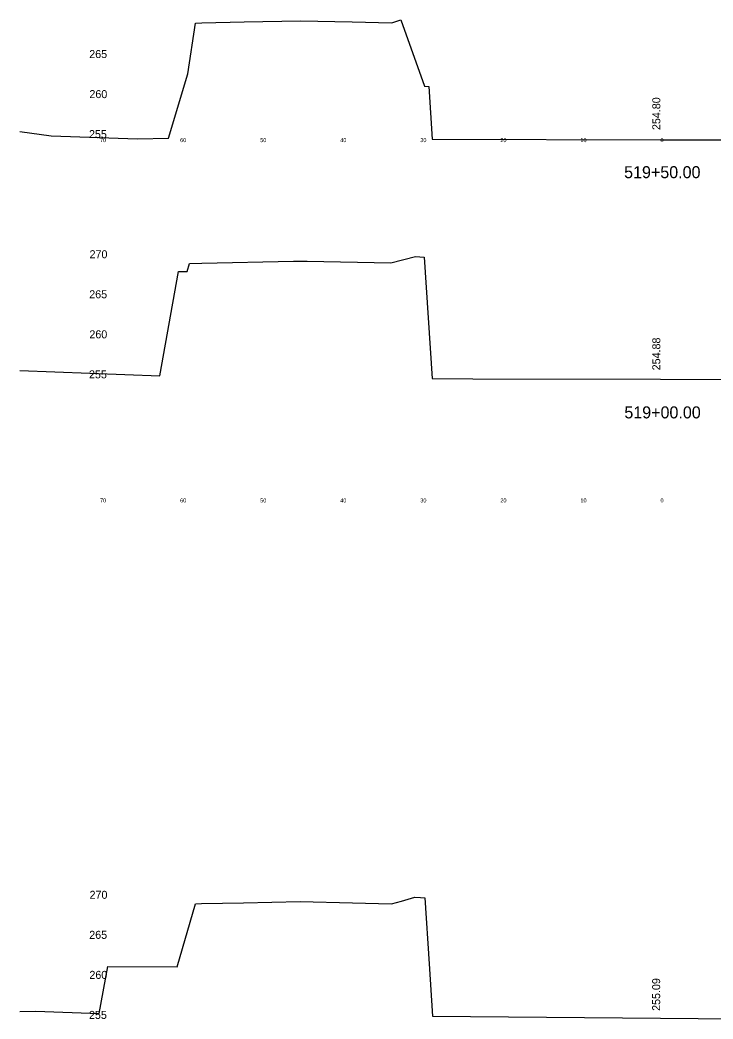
# Model space of a CAD drawing. Extents: x 1000 to 1162, y 999 to 8520.
# Drawn here: x 1000 to 1086.6, y 3695 to 3819.8 of the extents above; entities that cross this region are included whole.
import ezdxf

# ---------------------------------------------------------------- set-up
doc = ezdxf.new("R2010")
doc.units = 0
for name, color, linetype in [('Level 10', 7, 'Continuous'), ('Level 11', 7, 'Continuous'), ('Level 3', 7, 'Continuous'), ('Level 56', 7, 'Continuous'), ('Level 60', 7, 'Continuous')]:
    doc.layers.add(name, color=color, linetype=linetype)

msp = doc.modelspace()

# ---------------------------------------------------------------- linework, layer by layer
at = {"layer": 'Level 60'}
for p, q in [((1020.95, 3813.04), (1021.94, 3819.36)), ((1021.94, 3819.36), (1022.73, 3819.4)), ((1022.73, 3819.4), (1028.01, 3819.51)), ((1028.01, 3819.51), (1035.04, 3819.65)), ((1035.04, 3819.65), (1041.49, 3819.52)), ((1041.49, 3819.52), (1046.45, 3819.42)), ((1046.45, 3819.42), (1047.58, 3819.76)), ((1047.58, 3819.76), (1050.53, 3811.48)), ((1018.56, 3804.99), (1020.95, 3813.04)), ((1050.53, 3811.48), (1051.07, 3811.46)), ((1051.07, 3811.46), (1051.49, 3804.87)), ((1000, 3805.85), (1003.88, 3805.3)), ((1003.88, 3805.3), (1014.68, 3804.9)), ((1014.68, 3804.9), (1018.56, 3804.99)), ((1051.49, 3804.87), (1080, 3804.8)), ((1080, 3804.8), (1096.82, 3804.75)), ((1020.89, 3788.35), (1021.17, 3789.33)), ((1021.17, 3789.33), (1022.73, 3789.39)), ((1022.73, 3789.39), (1034.15, 3789.63)), ((1034.15, 3789.63), (1035.03, 3789.65)), ((1035.03, 3789.65), (1035.85, 3789.63)), ((1035.85, 3789.63), (1046.33, 3789.41)), ((1046.33, 3789.41), (1049.4, 3790.2)), ((1049.4, 3790.2), (1050.5, 3790.13)), ((1050.5, 3790.13), (1051.49, 3774.98)), ((1017.46, 3775.33), (1019.81, 3788.36)), ((1019.81, 3788.36), (1020.89, 3788.35)), ((1000, 3775.98), (1017.46, 3775.33)), ((1051.49, 3774.98), (1056.58, 3774.94)), ((1056.58, 3774.94), (1080, 3774.88)), ((1080, 3774.88), (1125.19, 3774.77)), ((1022.66, 3709.4), (1027.93, 3709.51)), ((1027.93, 3709.51), (1034.99, 3709.67)), ((1034.99, 3709.67), (1041.55, 3709.48)), ((1041.55, 3709.48), (1046.39, 3709.38)), ((1046.39, 3709.38), (1047.67, 3709.72)), ((1047.67, 3709.72), (1049.31, 3710.21)), ((1049.31, 3710.21), (1050.04, 3710.17)), ((1050.04, 3710.17), (1050.55, 3710.14)), ((1050.55, 3710.14), (1051.12, 3701.86)), ((1019.65, 3701.52), (1021.94, 3709.37)), ((1021.94, 3709.37), (1022.66, 3709.4)), ((1009.9, 3695.68), (1010.96, 3701.56)), ((1010.96, 3701.56), (1019.65, 3701.52)), ((1051.12, 3701.86), (1051.54, 3695.34)), ((1000, 3695.94), (1001.98, 3695.97)), ((1001.98, 3695.97), (1009.9, 3695.68)), ((1051.54, 3695.34), (1080, 3695.09)), ((1080, 3695.09), (1091.5, 3694.99))]:
    msp.add_line(p, q, dxfattribs=at)

# ---------------------------------------------------------------- texts
at = {"layer": 'Level 10'}
for s, p in [('254.80', (1079.98, 3806.01)), ('254.88', (1079.98, 3776)), ('255.09', (1079.96, 3696))]:
    msp.add_text(s, height=1, rotation=90, dxfattribs=at).set_placement(p)
at = {"layer": 'Level 11'}
for s, p in [(' 265', (1008.28, 3815)), (' 260', (1008.3, 3810)), (' 255', (1008.25, 3805)), (' 270', (1008.32, 3790)), (' 265', (1008.28, 3785)), (' 260', (1008.3, 3780)), (' 255', (1008.25, 3775)), (' 270', (1008.32, 3710)), (' 265', (1008.28, 3705)), (' 260', (1008.3, 3700)), (' 255', (1008.25, 3695))]:
    msp.add_text(s, height=1, dxfattribs=at).set_placement(p)
at = {"layer": 'Level 3'}
for s, p in [('519+50.00', (1075.46, 3800)), ('519+00.00', (1075.49, 3770))]:
    msp.add_text(s, height=1.5, dxfattribs=at).set_placement(p)
at = {"layer": 'Level 56'}
for s, p in [('70', (1010, 3804.5)), ('60', (1020, 3804.5)), ('50', (1030, 3804.5)), ('40', (1040, 3804.5)), ('30', (1050, 3804.5)), ('20', (1060, 3804.5)), ('10', (1070, 3804.5)), ('0', (1080, 3804.5)), ('70', (1010, 3759.5)), ('60', (1020, 3759.5)), ('50', (1030, 3759.5)), ('40', (1040, 3759.5)), ('30', (1050, 3759.5)), ('20', (1060, 3759.5)), ('10', (1070, 3759.5)), ('0', (1080, 3759.5))]:
    msp.add_text(s, height=0.5, dxfattribs=at).set_placement(p)

doc.saveas('drawing.dxf')
